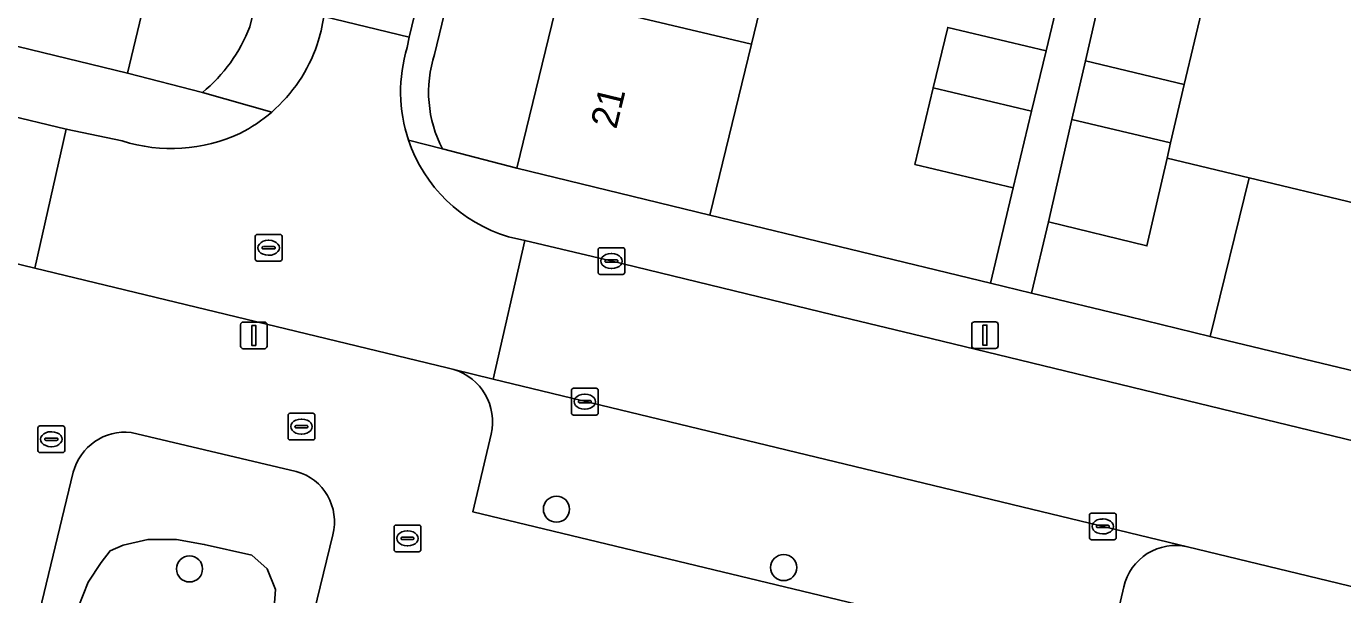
# Model space of a CAD drawing. Extents: x 162803 to 163818, y 381639 to 382475.
# Drawn here: x 163361.88 to 163411.14, y 382169.41 to 382190.7 of the extents above; entities that cross this region are included whole.
import ezdxf

# ---------------------------------------------------------------- set-up
doc = ezdxf.new("R2010")
doc.units = 0
for name, color, linetype in [('IMGEO_Boom', 7, 'Continuous'), ('IMGEO_Brandkraan', 7, 'Continuous'), ('IMGEO_Erf', 7, 'Continuous'), ('IMGEO_Groenvoorziening', 7, 'Continuous'), ('IMGEO_Kolk', 7, 'Continuous'), ('IMGEO_Lichtmast', 7, 'Continuous'), ('IMGEO_Pand', 7, 'Continuous'), ('IMGEO_Pand_nummerreeks', 7, 'Continuous'), ('IMGEO_Parkeervlak_open', 7, 'Continuous'), ('IMGEO_Rijbaan_lokaal_open', 7, 'Continuous'), ('IMGEO_Rioolput', 7, 'Continuous'), ('IMGEO_Voetpad_open', 7, 'Continuous')]:
    doc.layers.add(name, color=color, linetype=linetype)

msp = doc.modelspace()

# ---------------------------------------------------------------- linework, layer by layer
at = {"layer": 'IMGEO_Boom'}
for centre in [(163381.717, 382172.614), (163367.986, 382170.377), (163390.221, 382170.429)]:
    msp.add_circle(centre, 0.489, dxfattribs=at)
at = {"layer": 'IMGEO_Brandkraan'}
for p, q in [((163371.674, 382175.281), (163371.674, 382176.133)), ((163371.749, 382176.207), (163372.601, 382176.207)), ((163372.162, 382175.987), (163372.187, 382175.987)), ((163372.675, 382176.133), (163372.675, 382175.281)), ((163371.933, 382175.701), (163371.933, 382175.713)), ((163372.371, 382175.664), (163371.973, 382175.664)), ((163371.976, 382175.75), (163372.374, 382175.75)), ((163372.417, 382175.713), (163372.417, 382175.701)), ((163372.601, 382175.207), (163371.749, 382175.207)), ((163372.185, 382175.427), (163372.16, 382175.427))]:
    msp.add_line(p, q, dxfattribs=at)
for points in [[(163371.674, 382175.281), (163371.674, 382176.133)], [(163371.749, 382176.207), (163372.601, 382176.207)], [(163372.675, 382176.133), (163372.675, 382175.281)], [(163372.601, 382175.207), (163371.749, 382175.207)]]:
    msp.add_lwpolyline(points, dxfattribs=at)
for centre, radius, start, end in [((163371.751, 382176.131), 0.0765, 91.552, 178.448), ((163371.751, 382176.131), 0.0765, 91.552, 178.448), ((163372.599, 382176.131), 0.0765, 1.552, 88.448), ((163372.599, 382176.131), 0.0765, 1.552, 88.448), ((163371.973, 382175.71), 0.0403, 85.8775, 175.7526), ((163371.97, 382175.7), 0.0366, 178.938, 274.7102), ((163372.374, 382175.707), 0.043, 264.8664, 352.4533), ((163372.378, 382175.712), 0.0386, 1.7309, 96.639), ((163371.751, 382175.283), 0.0765, 181.552, 268.448), ((163371.751, 382175.283), 0.0765, 181.552, 268.448), ((163372.599, 382175.283), 0.0765, 271.552, 358.448), ((163372.599, 382175.283), 0.0765, 271.552, 358.448)]:
    msp.add_arc(centre, radius, start, end, dxfattribs=at)
for centre, major_axis, ratio, start_param, end_param in [((163372.161, 382175.707), (-0.387, 0.002), 0.722429, 4.712389, 7.853982), ((163372.186, 382175.707), (-0.39, 0.002), 0.717154, 1.570796, 4.712389)]:
    msp.add_ellipse(centre, major_axis=major_axis, ratio=ratio, start_param=start_param, end_param=end_param, dxfattribs=at)
at = {"layer": 'IMGEO_Erf'}
for points in [[(163370.239, 382190.68), (163384.512, 382250), (163384.952, 382251.829), (163380.999, 382252.795), (163380.328, 382250), (163379.634, 382247.109), (163378.161, 382240.975), (163376.819, 382235.386), (163375.465, 382229.749), (163374.028, 382223.766), (163372.639, 382217.978), (163371.345, 382212.591), (163369.955, 382206.804), (163368.543, 382200.923), (163367.167, 382195.192), (163365.667, 382188.945), (163368.466, 382188.219)], [(163377.455, 382186.103), (163380.231, 382185.38), (163381.776, 382191.752), (163383.141, 382197.38), (163384.602, 382203.408), (163385.98, 382209.091), (163387.335, 382214.676), (163388.76, 382220.554), (163390.089, 382226.035), (163391.49, 382231.814), (163392.94, 382237.792), (163394.342, 382243.576), (163395.709, 382249.214), (163392.33, 382250), (163391.771, 382250.13), (163391.74, 382250), (163377.154, 382189.643)], [(163413.763, 382223.706), (163409.903, 382224.642), (163409.098, 382221.218), (163411.008, 382220.741), (163410.061, 382216.951), (163408.151, 382217.429), (163406.87, 382212.347), (163410.69, 382211.421), (163410.072, 382208.87), (163409.454, 382206.32), (163408.684, 382203.145), (163404.878, 382204.068), (163404.133, 382200.824), (163407.922, 382199.905), (163407.33, 382197.463), (163406.738, 382195.022), (163403.009, 382195.926), (163402.251, 382192.624), (163405.979, 382191.769), (163405.203, 382188.522), (163404.701, 382186.333), (163404.568, 382185.754), (163407.634, 382185.02), (163411.6, 382184.07)], [(163390.377, 382195.651), (163389.013, 382190.023), (163387.462, 382183.627), (163397.961, 382181.076), (163398.814, 382184.647), (163395.134, 382185.526), (163395.82, 382188.397), (163396.358, 382190.652), (163400.038, 382189.773), (163401.353, 382195.273)]]:
    msp.add_lwpolyline(points, dxfattribs=at)
msp.add_lwpolyline([(163407.634, 382185.02), (163404.568, 382185.754), (163403.816, 382182.47), (163400.126, 382183.375), (163399.489, 382180.704), (163403.121, 382179.828), (163406.177, 382179.079)], close=True, dxfattribs=at)
for centre, radius, start, end in [((163364.714, 382192.791), 5.915, 309.3724, 339.0867), ((163381.521, 382188.231), 4.589, 162.0863, 207.6339)]:
    msp.add_arc(centre, radius, start, end, dxfattribs=at)
at = {"layer": 'IMGEO_Groenvoorziening'}
for points in [[(163371.98, 382174.031), (163365.804, 382175.487)], [(163363.636, 382173.996), (163360.014, 382159.038), (163369.709, 382156.692), (163373.348, 382171.653)], [(163371.11, 382168.415), (163371.202, 382169.61), (163370.896, 382170.376), (163370.314, 382170.897), (163368.537, 382171.295), (163367.495, 382171.479), (163366.423, 382171.479), (163365.504, 382171.264), (163365.014, 382171.05), (163364.677, 382170.621), (163364.187, 382169.886), (163363.819, 382168.936)], [(163363.819, 382168.936), (163364.187, 382169.886), (163364.677, 382170.621), (163365.014, 382171.05), (163365.504, 382171.264), (163366.423, 382171.479), (163367.495, 382171.479), (163368.537, 382171.295), (163370.314, 382170.897), (163370.896, 382170.376), (163371.202, 382169.61), (163371.11, 382168.415)]]:
    msp.add_lwpolyline(points, dxfattribs=at)
for centre, radius, start, end in [((163365.577, 382173.496), 2.004, 83.4927, 165.5423), ((163371.453, 382172.145), 1.958, 345.4315, 74.3898)]:
    msp.add_arc(centre, radius, start, end, dxfattribs=at)
at = {"layer": 'IMGEO_Kolk'}
for p, q in [((163383.349, 382182.406), (163384.201, 382182.406)), ((163383.274, 382181.48), (163383.274, 382182.332)), ((163383.533, 382181.9), (163383.533, 382181.912)), ((163383.971, 382181.863), (163383.573, 382181.863)), ((163383.576, 382181.949), (163383.974, 382181.949)), ((163383.762, 382182.186), (163383.787, 382182.186)), ((163384.017, 382181.912), (163384.017, 382181.9)), ((163384.275, 382182.332), (163384.275, 382181.48)), ((163384.201, 382181.406), (163383.349, 382181.406)), ((163383.785, 382181.626), (163383.76, 382181.626)), ((163382.278, 382176.214), (163382.278, 382177.066)), ((163382.353, 382177.14), (163383.205, 382177.14)), ((163382.766, 382176.92), (163382.791, 382176.92)), ((163383.279, 382177.066), (163383.279, 382176.214)), ((163382.537, 382176.634), (163382.537, 382176.646)), ((163382.975, 382176.597), (163382.577, 382176.597)), ((163382.58, 382176.683), (163382.978, 382176.683)), ((163383.021, 382176.646), (163383.021, 382176.634)), ((163383.205, 382176.14), (163382.353, 382176.14)), ((163382.789, 382176.36), (163382.764, 382176.36)), ((163401.663, 382171.541), (163401.663, 382172.393)), ((163401.738, 382172.467), (163402.59, 382172.467)), ((163401.965, 382172.01), (163402.363, 382172.01)), ((163402.151, 382172.247), (163402.176, 382172.247)), ((163402.664, 382172.393), (163402.664, 382171.541)), ((163401.922, 382171.961), (163401.922, 382171.973)), ((163402.36, 382171.924), (163401.962, 382171.924)), ((163402.174, 382171.687), (163402.149, 382171.687)), ((163402.406, 382171.973), (163402.406, 382171.961)), ((163402.59, 382171.467), (163401.738, 382171.467))]:
    msp.add_line(p, q, dxfattribs=at)
for points in [[(163383.349, 382182.406), (163384.201, 382182.406)], [(163383.274, 382181.48), (163383.274, 382182.332)], [(163384.275, 382182.332), (163384.275, 382181.48)], [(163384.201, 382181.406), (163383.349, 382181.406)], [(163382.278, 382176.214), (163382.278, 382177.066)], [(163382.353, 382177.14), (163383.205, 382177.14)], [(163383.279, 382177.066), (163383.279, 382176.214)], [(163383.205, 382176.14), (163382.353, 382176.14)], [(163401.663, 382171.541), (163401.663, 382172.393)], [(163401.738, 382172.467), (163402.59, 382172.467)], [(163402.664, 382172.393), (163402.664, 382171.541)], [(163402.59, 382171.467), (163401.738, 382171.467)]]:
    msp.add_lwpolyline(points, dxfattribs=at)
for centre, radius, start, end in [((163383.351, 382182.33), 0.0765, 91.552, 178.448), ((163383.351, 382182.33), 0.0765, 91.552, 178.448), ((163384.199, 382182.33), 0.0765, 1.552, 88.448), ((163384.199, 382182.33), 0.0765, 1.552, 88.448), ((163383.573, 382181.909), 0.0403, 85.8775, 175.7526), ((163383.57, 382181.899), 0.0366, 178.938, 274.7102), ((163383.974, 382181.906), 0.043, 264.8664, 352.4533), ((163383.978, 382181.911), 0.0386, 1.7309, 96.639), ((163383.351, 382181.482), 0.0765, 181.552, 268.448), ((163383.351, 382181.482), 0.0765, 181.552, 268.448), ((163384.199, 382181.482), 0.0765, 271.552, 358.448), ((163384.199, 382181.482), 0.0765, 271.552, 358.448), ((163382.355, 382177.064), 0.0765, 91.552, 178.448), ((163382.355, 382177.064), 0.0765, 91.552, 178.448), ((163383.203, 382177.064), 0.0765, 1.552, 88.448), ((163383.203, 382177.064), 0.0765, 1.552, 88.448), ((163382.577, 382176.643), 0.0403, 85.8775, 175.7526), ((163382.574, 382176.633), 0.0366, 178.938, 274.7102), ((163382.978, 382176.64), 0.043, 264.8664, 352.4533), ((163382.982, 382176.645), 0.0386, 1.7309, 96.639), ((163382.355, 382176.216), 0.0765, 181.552, 268.448), ((163382.355, 382176.216), 0.0765, 181.552, 268.448), ((163383.203, 382176.216), 0.0765, 271.552, 358.448), ((163383.203, 382176.216), 0.0765, 271.552, 358.448), ((163401.74, 382172.391), 0.0765, 91.552, 178.448), ((163401.74, 382172.391), 0.0765, 91.552, 178.448), ((163401.962, 382171.97), 0.0403, 85.8775, 175.7526), ((163402.367, 382171.972), 0.0386, 1.7309, 96.639), ((163402.588, 382172.391), 0.0765, 1.552, 88.448), ((163402.588, 382172.391), 0.0765, 1.552, 88.448), ((163401.74, 382171.543), 0.0765, 181.552, 268.448), ((163401.74, 382171.543), 0.0765, 181.552, 268.448), ((163401.959, 382171.96), 0.0366, 178.938, 274.7102), ((163402.363, 382171.967), 0.043, 264.8664, 352.4533), ((163402.588, 382171.543), 0.0765, 271.552, 358.448), ((163402.588, 382171.543), 0.0765, 271.552, 358.448)]:
    msp.add_arc(centre, radius, start, end, dxfattribs=at)
for centre, major_axis, ratio, start_param, end_param in [((163383.761, 382181.906), (-0.387, 0.002), 0.722429, 4.712389, 7.853982), ((163383.786, 382181.906), (-0.39, 0.002), 0.717154, 1.570796, 4.712389), ((163382.765, 382176.64), (-0.387, 0.002), 0.722429, 4.712389, 7.853982), ((163382.79, 382176.64), (-0.39, 0.002), 0.717154, 1.570796, 4.712389), ((163402.15, 382171.967), (-0.387, 0.002), 0.722429, 4.712389, 7.853982), ((163402.175, 382171.967), (-0.39, 0.002), 0.717154, 1.570796, 4.712389)]:
    msp.add_ellipse(centre, major_axis=major_axis, ratio=ratio, start_param=start_param, end_param=end_param, dxfattribs=at)
at = {"layer": 'IMGEO_Lichtmast'}
for p, q in [((163369.897, 382178.722), (163369.897, 382179.522)), ((163369.897, 382179.522), (163369.897, 382178.722)), ((163369.997, 382179.622), (163370.787, 382179.622)), ((163370.787, 382179.622), (163369.997, 382179.622)), ((163370.887, 382179.522), (163370.887, 382178.722)), ((163370.887, 382178.722), (163370.887, 382179.522)), ((163397.258, 382178.73), (163397.258, 382179.53)), ((163397.258, 382179.53), (163397.258, 382178.73)), ((163397.358, 382179.63), (163398.148, 382179.63)), ((163398.148, 382179.63), (163397.358, 382179.63)), ((163398.248, 382179.53), (163398.248, 382178.73)), ((163398.248, 382178.73), (163398.248, 382179.53)), ((163370.787, 382178.622), (163369.997, 382178.622)), ((163369.997, 382178.622), (163370.787, 382178.622)), ((163398.148, 382178.63), (163397.358, 382178.63)), ((163397.358, 382178.63), (163398.148, 382178.63))]:
    msp.add_line(p, q, dxfattribs=at)
for points in [[(163370.317, 382179.497), (163370.467, 382179.497), (163370.467, 382178.747), (163370.317, 382178.747), (163370.317, 382179.497)], [(163397.678, 382179.505), (163397.828, 382179.505), (163397.828, 382178.755), (163397.678, 382178.755), (163397.678, 382179.505)]]:
    msp.add_lwpolyline(points, dxfattribs=at)
for centre, start, end in [((163369.997, 382179.522), 90, 180), ((163369.997, 382179.522), 90, 180), ((163370.787, 382179.522), 0, 90), ((163370.787, 382179.522), 360, 90), ((163397.358, 382179.53), 90, 180), ((163397.358, 382179.53), 90, 180), ((163398.148, 382179.53), 0, 90), ((163398.148, 382179.53), 360, 90), ((163369.997, 382178.722), 180, 270), ((163369.997, 382178.722), 180, 270), ((163370.787, 382178.722), 270, 0), ((163370.787, 382178.722), 270, 0), ((163397.358, 382178.73), 180, 270), ((163397.358, 382178.73), 180, 270), ((163398.148, 382178.73), 270, 0), ((163398.148, 382178.73), 270, 0)]:
    msp.add_arc(centre, 0.1, start, end, dxfattribs=at)
at = {"layer": 'IMGEO_Pand'}
for points in [[(163383.141, 382197.38), (163381.776, 382191.752), (163389.013, 382190.023), (163390.377, 382195.651)], [(163367.167, 382195.192), (163359.872, 382196.952), (163358.367, 382190.71), (163365.667, 382188.945)], [(163402.251, 382192.624), (163401.511, 382189.404), (163405.203, 382188.522), (163405.979, 382191.769)], [(163389.013, 382190.023), (163381.776, 382191.752), (163380.231, 382185.38), (163387.462, 382183.627)], [(163395.82, 382188.397), (163399.499, 382187.518), (163400.038, 382189.773), (163396.358, 382190.652)], [(163401.007, 382187.209), (163404.701, 382186.333), (163405.203, 382188.522), (163401.511, 382189.404)], [(163395.82, 382188.397), (163395.134, 382185.526), (163398.814, 382184.647), (163399.499, 382187.518)], [(163404.568, 382185.754), (163404.701, 382186.333), (163401.007, 382187.209), (163400.126, 382183.375), (163403.816, 382182.47)], [(163418.674, 382183.022), (163411.741, 382184.665), (163411.6, 382184.07), (163407.634, 382185.02), (163406.177, 382179.079), (163417.082, 382176.464)]]:
    msp.add_lwpolyline(points, close=True, dxfattribs=at)
at = {"layer": 'IMGEO_Parkeervlak_open'}
for points in [[(163405.33, 382171.205), (163379.352, 382177.488), (163377.873, 382177.846)], [(163379.275, 382175.422), (163378.585, 382172.515), (163402.273, 382166.808), (163402.95, 382169.707)]]:
    msp.add_lwpolyline(points, dxfattribs=at)
for centre, radius, start, end in [((163377.268, 382175.879), 2.058, 347.1716, 72.9171), ((163404.885, 382169.272), 1.983, 77.0361, 167.3375)]:
    msp.add_arc(centre, radius, start, end, dxfattribs=at)
at = {"layer": 'IMGEO_Rijbaan_lokaal_open'}
for points in [[(163390.517, 382249.365), (163387.327, 382250.156), (163387.426, 382249.958), (163373.018, 382191.062), (163376.21, 382190.29)], [(163351.09, 382189.825), (163332.269, 382194.391), (163329, 382195.189), (163327.797, 382189.969), (163354.425, 382183.525), (163362.2, 382181.642), (163363.371, 382186.849), (163360.986, 382187.423), (163354.761, 382188.944)], [(163395.737, 382179.003), (163392.058, 382179.888), (163383.751, 382181.911), (163380.536, 382182.675), (163379.352, 382177.488), (163405.33, 382171.205), (163412.866, 382169.379), (163414.244, 382169.045), (163416.149, 382174.043), (163415.323, 382174.259), (163414.107, 382174.554)]]:
    msp.add_lwpolyline(points, close=True, dxfattribs=at)
for points in [[(163376.131, 382189.898), (163376.21, 382190.29), (163373.018, 382191.062)], [(163365.47, 382186.403), (163363.371, 382186.849), (163362.2, 382181.642), (163377.633, 382177.904), (163377.873, 382177.846), (163379.352, 382177.488), (163380.536, 382182.675), (163379.917, 382182.818)]]:
    msp.add_lwpolyline(points, dxfattribs=at)
for centre, radius, start, end in [((163363.164, 382192.852), 10.015, 343.5043, 349.7058), ((163367.212, 382191.926), 5.877, 310.9282, 340.9504), ((163381.558, 382188.24), 5.674, 163.0142, 198.5414), ((163367.212, 382191.921), 5.873, 296.9524, 310.9603), ((163367.312, 382192.14), 6.025, 252.1952, 295.1583), ((163381.548, 382188.244), 5.666, 198.612, 253.2725)]:
    msp.add_arc(centre, radius, start, end, dxfattribs=at)
at = {"layer": 'IMGEO_Rioolput'}
for p, q in [((163370.446, 382181.976), (163370.446, 382182.828)), ((163370.521, 382182.902), (163371.373, 382182.902)), ((163371.447, 382182.828), (163371.447, 382181.976)), ((163370.705, 382182.396), (163370.705, 382182.408)), ((163371.143, 382182.359), (163370.745, 382182.359)), ((163370.748, 382182.445), (163371.146, 382182.445)), ((163370.934, 382182.682), (163370.959, 382182.682)), ((163371.189, 382182.408), (163371.189, 382182.396)), ((163371.373, 382181.902), (163370.521, 382181.902)), ((163370.957, 382182.122), (163370.932, 382182.122)), ((163362.314, 382174.808), (163362.314, 382175.66)), ((163362.389, 382175.734), (163363.241, 382175.734)), ((163362.802, 382175.514), (163362.827, 382175.514)), ((163363.315, 382175.66), (163363.315, 382174.808)), ((163362.573, 382175.228), (163362.573, 382175.24)), ((163363.011, 382175.191), (163362.613, 382175.191)), ((163362.616, 382175.277), (163363.014, 382175.277)), ((163362.825, 382174.954), (163362.8, 382174.954)), ((163363.057, 382175.24), (163363.057, 382175.228)), ((163363.241, 382174.734), (163362.389, 382174.734)), ((163375.716, 382172.021), (163376.568, 382172.021)), ((163375.641, 382171.095), (163375.641, 382171.947)), ((163375.9, 382171.515), (163375.9, 382171.527)), ((163375.943, 382171.564), (163376.341, 382171.564)), ((163376.129, 382171.801), (163376.154, 382171.801)), ((163376.384, 382171.527), (163376.384, 382171.515)), ((163376.642, 382171.947), (163376.642, 382171.095)), ((163376.568, 382171.021), (163375.716, 382171.021)), ((163376.338, 382171.478), (163375.94, 382171.478)), ((163376.152, 382171.241), (163376.127, 382171.241))]:
    msp.add_line(p, q, dxfattribs=at)
for points in [[(163370.446, 382181.976), (163370.446, 382182.828)], [(163370.521, 382182.902), (163371.373, 382182.902)], [(163371.447, 382182.828), (163371.447, 382181.976)], [(163371.373, 382181.902), (163370.521, 382181.902)], [(163362.314, 382174.808), (163362.314, 382175.66)], [(163362.389, 382175.734), (163363.241, 382175.734)], [(163363.315, 382175.66), (163363.315, 382174.808)], [(163363.241, 382174.734), (163362.389, 382174.734)], [(163375.716, 382172.021), (163376.568, 382172.021)], [(163375.641, 382171.095), (163375.641, 382171.947)], [(163376.642, 382171.947), (163376.642, 382171.095)], [(163376.568, 382171.021), (163375.716, 382171.021)]]:
    msp.add_lwpolyline(points, dxfattribs=at)
for centre, radius, start, end in [((163370.523, 382182.826), 0.0765, 91.552, 178.448), ((163370.523, 382182.826), 0.0765, 91.552, 178.448), ((163371.371, 382182.826), 0.0765, 1.552, 88.448), ((163371.371, 382182.826), 0.0765, 1.552, 88.448), ((163370.745, 382182.405), 0.0403, 85.8775, 175.7526), ((163370.742, 382182.395), 0.0366, 178.938, 274.7102), ((163371.146, 382182.402), 0.043, 264.8664, 352.4533), ((163371.15, 382182.407), 0.0386, 1.7309, 96.639), ((163370.523, 382181.978), 0.0765, 181.552, 268.448), ((163370.523, 382181.978), 0.0765, 181.552, 268.448), ((163371.371, 382181.978), 0.0765, 271.552, 358.448), ((163371.371, 382181.978), 0.0765, 271.552, 358.448), ((163362.391, 382175.658), 0.0765, 91.552, 178.448), ((163362.391, 382175.658), 0.0765, 91.552, 178.448), ((163363.239, 382175.658), 0.0765, 1.552, 88.448), ((163363.239, 382175.658), 0.0765, 1.552, 88.448), ((163362.613, 382175.237), 0.0403, 85.8775, 175.7526), ((163362.61, 382175.227), 0.0366, 178.938, 274.7102), ((163363.014, 382175.234), 0.043, 264.8664, 352.4533), ((163363.018, 382175.239), 0.0386, 1.7309, 96.639), ((163362.391, 382174.81), 0.0765, 181.552, 268.448), ((163362.391, 382174.81), 0.0765, 181.552, 268.448), ((163363.239, 382174.81), 0.0765, 271.552, 358.448), ((163363.239, 382174.81), 0.0765, 271.552, 358.448), ((163375.718, 382171.945), 0.0765, 91.552, 178.448), ((163375.718, 382171.945), 0.0765, 91.552, 178.448), ((163376.566, 382171.945), 0.0765, 1.552, 88.448), ((163376.566, 382171.945), 0.0765, 1.552, 88.448), ((163375.94, 382171.524), 0.0403, 85.8775, 175.7526), ((163375.937, 382171.514), 0.0366, 178.938, 274.7102), ((163376.341, 382171.521), 0.043, 264.8664, 352.4533), ((163376.345, 382171.526), 0.0386, 1.7309, 96.639), ((163375.718, 382171.097), 0.0765, 181.552, 268.448), ((163375.718, 382171.097), 0.0765, 181.552, 268.448), ((163376.566, 382171.097), 0.0765, 271.552, 358.448), ((163376.566, 382171.097), 0.0765, 271.552, 358.448)]:
    msp.add_arc(centre, radius, start, end, dxfattribs=at)
for centre, major_axis, ratio, start_param, end_param in [((163370.933, 382182.402), (-0.387, 0.002), 0.722429, 4.712389, 7.853982), ((163370.958, 382182.402), (-0.39, 0.002), 0.717154, 1.570796, 4.712389), ((163362.801, 382175.234), (-0.387, 0.002), 0.722429, 4.712389, 7.853982), ((163362.826, 382175.234), (-0.39, 0.002), 0.717154, 1.570796, 4.712389), ((163376.128, 382171.521), (-0.387, 0.002), 0.722429, 4.712389, 7.853982), ((163376.153, 382171.521), (-0.39, 0.002), 0.717154, 1.570796, 4.712389)]:
    msp.add_ellipse(centre, major_axis=major_axis, ratio=ratio, start_param=start_param, end_param=end_param, dxfattribs=at)
at = {"layer": 'IMGEO_Voetpad_open'}
for points in [[(163386.961, 382258.604), (163382.844, 382259.592), (163383.257, 382261.265), (163382.062, 382261.539), (163380.374, 382254.594), (163379.995, 382253.037), (163380.999, 382252.795), (163384.952, 382251.829), (163384.512, 382250), (163370.239, 382190.68)], [(163392.351, 382257.15), (163392.217, 382256.592), (163392.703, 382256.478), (163391.598, 382251.777), (163391.112, 382251.891), (163390.667, 382250), (163390.517, 382249.365), (163376.21, 382190.29), (163376.131, 382189.898)], [(163377.154, 382189.643), (163391.74, 382250), (163391.771, 382250.13), (163392.33, 382250), (163395.709, 382249.214), (163396.461, 382249.032), (163396.722, 382250), (163396.888, 382250.618), (163395.905, 382250.856), (163396.814, 382254.605)], [(163328.462, 382195.318), (163329, 382195.189), (163332.269, 382194.391), (163351.09, 382189.825), (163354.761, 382188.944), (163360.986, 382187.423), (163363.371, 382186.849), (163365.47, 382186.403)], [(163401.353, 382195.273), (163400.038, 382189.773), (163399.499, 382187.518), (163398.814, 382184.647), (163397.961, 382181.076), (163399.489, 382180.704), (163400.126, 382183.375), (163401.007, 382187.209), (163401.511, 382189.404), (163402.251, 382192.624)], [(163371.062, 382187.486), (163368.466, 382188.219), (163365.667, 382188.945), (163358.367, 382190.71), (163348.025, 382193.215)], [(163368.466, 382188.219), (163371.062, 382187.486)], [(163376.178, 382186.436), (163377.455, 382186.103)], [(163399.489, 382180.704), (163397.961, 382181.076), (163387.462, 382183.627), (163380.231, 382185.38), (163377.455, 382186.103), (163376.178, 382186.436)], [(163377.873, 382177.846), (163377.633, 382177.904), (163362.2, 382181.642), (163354.425, 382183.525)], [(163379.917, 382182.818), (163380.536, 382182.675), (163383.751, 382181.911), (163392.058, 382179.888), (163395.737, 382179.003), (163414.107, 382174.554), (163415.323, 382174.259), (163416.149, 382174.043), (163417.082, 382176.464), (163406.177, 382179.079), (163403.121, 382179.828), (163399.489, 382180.704)], [(163365.804, 382175.487), (163371.98, 382174.031)], [(163402.95, 382169.707), (163402.273, 382166.808), (163378.585, 382172.515), (163379.275, 382175.422)], [(163369.709, 382156.692), (163360.014, 382159.038), (163363.636, 382173.996)], [(163373.348, 382171.653), (163369.709, 382156.692)], [(163414.244, 382169.045), (163412.866, 382169.379), (163405.33, 382171.205)]]:
    msp.add_lwpolyline(points, dxfattribs=at)
for centre, radius, start, end in [((163363.164, 382192.852), 10.015, 343.5043, 349.7058), ((163364.714, 382192.791), 5.915, 309.3724, 339.0867), ((163367.212, 382191.926), 5.877, 310.9282, 340.9504), ((163381.558, 382188.24), 5.674, 163.0142, 198.5414), ((163381.521, 382188.231), 4.589, 162.0863, 207.6339), ((163367.212, 382191.921), 5.873, 296.9524, 310.9603), ((163367.312, 382192.14), 6.025, 252.1952, 295.1583), ((163381.548, 382188.244), 5.666, 198.612, 253.2725), ((163377.268, 382175.879), 2.058, 347.1716, 72.9171), ((163365.577, 382173.496), 2.004, 83.4927, 165.5423), ((163371.453, 382172.145), 1.958, 345.4315, 74.3898), ((163404.885, 382169.272), 1.983, 77.0361, 167.3375)]:
    msp.add_arc(centre, radius, start, end, dxfattribs=at)

# ---------------------------------------------------------------- texts
at = {"layer": 'IMGEO_Pand_nummerreeks'}
msp.add_text('21', height=1, rotation=76.3704, dxfattribs=at).set_placement((163383.954, 382186.815))

doc.saveas('drawing.dxf')
